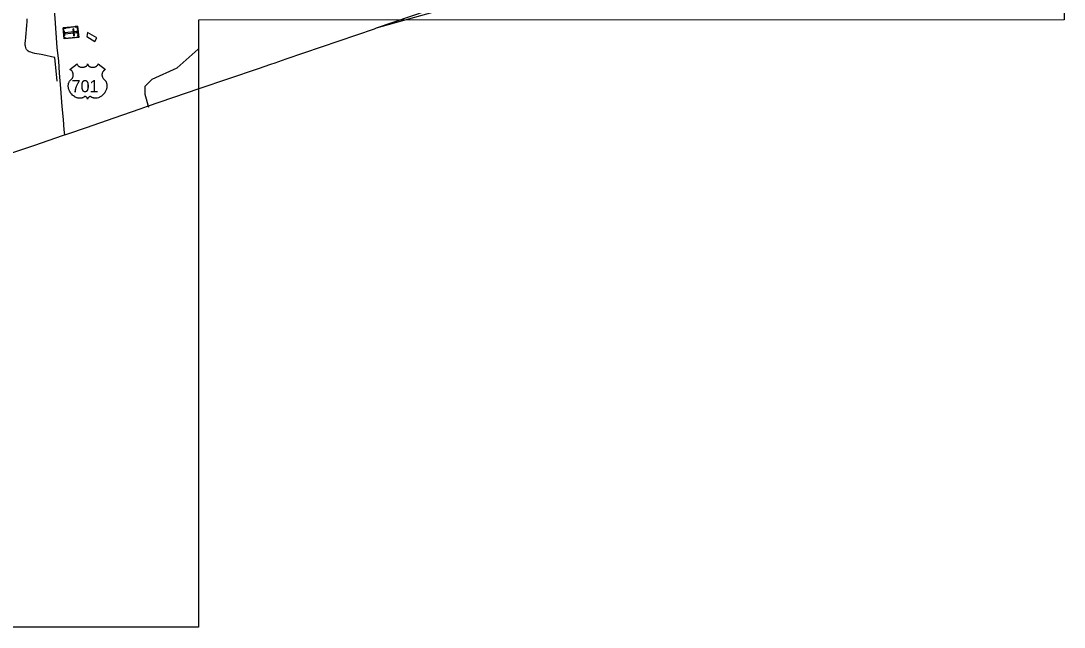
# Model space of a CAD drawing. Extents: x 2082433 to 2279600, y 546599 to 755198.
# Drawn here: x 2190966 to 2209297, y 546599 to 557259 of the extents above; entities that cross this region are included whole.
import ezdxf

# ---------------------------------------------------------------- set-up
doc = ezdxf.new("R2010")
doc.units = 0
for name, color, linetype in [('Exist Boundary Political CountyLine', 7, 'Continuous'), ('Exist Boundary Political Fire Districts', 7, 'Continuous'), ('Exist Cultural Cemetery CELL', 7, 'Continuous'), ('Exist Hydrographic Creek Single Shore', 7, 'Continuous'), ('Exist Hydrographic Pond Under 1500 Sq Ft', 7, 'Continuous'), ('Exist Road Primary US Attributed', 7, 'Continuous'), ('Exist Road Primary US Shield CELL', 7, 'Continuous'), ('Exist Road Primary US Shield Number Label', 7, 'Continuous'), ('Map Preparation Inset Cut Line', 7, 'Continuous')]:
    doc.layers.add(name, color=color, linetype=linetype)

msp = doc.modelspace()

# ---------------------------------------------------------------- linework, layer by layer
at = {"layer": 'Exist Boundary Political CountyLine'}
msp.add_lwpolyline([(2202101, 558680), (2199905, 557888), (2197211, 557128), (2197173, 557115), (2195621, 556583), (2195428, 556517), (2195353, 556492), (2195134, 556417), (2194094, 556062), (2193187, 555752), (2193055, 555706), (2192599, 555547), (2192111, 555380), (2191788, 555269), (2191691, 555236), (2191208, 555070), (2190747, 554912)], dxfattribs=at)
at = {"layer": 'Exist Boundary Political Fire Districts'}
msp.add_lwpolyline([(2199947, 558066), (2199913, 558055), (2197211, 557128), (2197173, 557115), (2195621, 556583), (2195428, 556517), (2195353, 556492), (2195134, 556417), (2194094, 556062), (2193187, 555752), (2193055, 555706), (2192599, 555547), (2192111, 555380), (2191788, 555269), (2191691, 555236), (2191208, 555070), (2190747, 554912)], dxfattribs=at)
at = {"layer": 'Exist Cultural Cemetery CELL'}
for points in [[(2191963, 557164), (2191983, 556966), (2191730, 556940), (2191709, 557138)], [(2191713, 557105), (2191724, 557107), (2191722, 557129), (2191762, 557133), (2191761, 557144), (2191710, 557138)], [(2191727, 557082), (2191735, 556998), (2191724, 556997), (2191715, 557081)], [(2191779, 557146), (2191822, 557150), (2191823, 557139), (2191780, 557134)], [(2191846, 557152), (2191889, 557157), (2191890, 557145), (2191847, 557141)], [(2191899, 557117), (2191881, 557115), (2191893, 556998), (2191911, 557000)], [(2191920, 557160), (2191921, 557149), (2191953, 557152), (2191957, 557112), (2191968, 557113), (2191963, 557164)], [(2191970, 557091), (2191976, 557039), (2191964, 557038), (2191959, 557090)], [(2191726, 556973), (2191738, 556974), (2191740, 556953), (2191780, 556957), (2191781, 556946), (2191730, 556940)], [(2191945, 557053), (2191943, 557072), (2191741, 557051), (2191743, 557032)], [(2191801, 556959), (2191844, 556963), (2191845, 556952), (2191802, 556948)], [(2191866, 556966), (2191909, 556970), (2191910, 556959), (2191867, 556954)], [(2191940, 556962), (2191939, 556973), (2191971, 556976), (2191967, 557017), (2191978, 557018), (2191983, 556966)]]:
    msp.add_lwpolyline(points, close=True, dxfattribs=at)
at = {"layer": 'Exist Hydrographic Creek Single Shore'}
for points in [[(2191603, 556197), (2191564, 556614), (2191502, 556628), (2191406, 556647), (2191326, 556665), (2191210, 556686), (2191173, 556696), (2191139, 556707), (2191115, 556717), (2191095, 556727), (2191079, 556741), (2191067, 556753), (2191059, 556769), (2191051, 556789), (2191047, 556811), (2191043, 556833), (2191042, 556849), (2191042, 556875), (2191046, 556903), (2191052, 556971), (2191057, 557037), (2191065, 557107), (2191074, 557185), (2191076, 557243), (2191077, 557293)], [(2193217, 555734), (2193152, 555962), (2193151, 556113), (2193275, 556232), (2193715, 556433), (2194080, 556760)]]:
    msp.add_lwpolyline(points, dxfattribs=at)
at = {"layer": 'Exist Hydrographic Pond Under 1500 Sq Ft'}
msp.add_lwpolyline([(2192301, 556960), (2192139, 557055), (2192127, 556983), (2192268, 556896), (2192301, 556960)], dxfattribs=at)
at = {"layer": 'Exist Road Primary US Attributed'}
msp.add_lwpolyline([(2191737, 555252), (2191729, 555345), (2191714, 555526), (2191695, 555755), (2191668, 556072), (2191647, 556342), (2191633, 556554), (2191606, 556787), (2191569, 557304), (2191546, 557553), (2191519, 557888), (2191495, 558192)], dxfattribs=at)
at = {"layer": 'Exist Road Primary US Shield CELL'}
msp.add_lwpolyline([(2191955, 556504), (2191956, 556499), (2191957, 556492), (2191958, 556489), (2191961, 556483), (2191966, 556475), (2191973, 556468), (2191980, 556462), (2191986, 556459), (2191994, 556454), (2192004, 556450), (2192015, 556447), (2192027, 556444), (2192039, 556443), (2192051, 556443), (2192064, 556444), (2192079, 556446), (2192086, 556448), (2192093, 556451), (2192100, 556454), (2192108, 556458), (2192114, 556462), (2192119, 556465), (2192126, 556472), (2192131, 556479), (2192134, 556482), (2192135, 556486), (2192138, 556494), (2192139, 556497), (2192139, 556504), (2192140, 556498), (2192141, 556495), (2192142, 556491), (2192143, 556487), (2192146, 556482), (2192149, 556477), (2192155, 556470), (2192158, 556467), (2192161, 556464), (2192170, 556458), (2192180, 556453), (2192185, 556451), (2192191, 556449), (2192197, 556447), (2192204, 556445), (2192210, 556444), (2192217, 556443), (2192224, 556443), (2192230, 556443), (2192237, 556443), (2192243, 556443), (2192250, 556444), (2192257, 556445), (2192263, 556446), (2192271, 556448), (2192278, 556451), (2192284, 556454), (2192292, 556458), (2192299, 556462), (2192303, 556466), (2192309, 556471), (2192314, 556477), (2192317, 556481), (2192319, 556486), (2192322, 556491), (2192323, 556496), (2192323, 556501), (2192324, 556504), (2192452, 556402), (2192449, 556401), (2192442, 556397), (2192437, 556394), (2192428, 556388), (2192424, 556384), (2192420, 556381), (2192417, 556377), (2192414, 556374), (2192410, 556368), (2192406, 556363), (2192403, 556357), (2192401, 556353), (2192397, 556342), (2192395, 556336), (2192394, 556330), (2192392, 556319), (2192392, 556313), (2192392, 556308), (2192392, 556302), (2192393, 556297), (2192394, 556291), (2192395, 556286), (2192396, 556280), (2192398, 556273), (2192401, 556266), (2192407, 556255), (2192415, 556243), (2192420, 556237), (2192425, 556231), (2192433, 556225), (2192438, 556221), (2192443, 556216), (2192451, 556206), (2192454, 556202), (2192457, 556197), (2192460, 556192), (2192463, 556187), (2192466, 556182), (2192470, 556171), (2192474, 556160), (2192475, 556154), (2192477, 556142), (2192478, 556136), (2192479, 556123), (2192479, 556108), (2192478, 556094), (2192476, 556078), (2192473, 556068), (2192470, 556056), (2192467, 556046), (2192461, 556032), (2192456, 556021), (2192449, 556009), (2192444, 556001), (2192439, 555993), (2192432, 555984), (2192424, 555974), (2192415, 555964), (2192407, 555956), (2192397, 555947), (2192391, 555942), (2192382, 555935), (2192370, 555927), (2192359, 555921), (2192349, 555916), (2192340, 555912), (2192329, 555907), (2192310, 555902), (2192303, 555901), (2192294, 555900), (2192287, 555899), (2192279, 555898), (2192269, 555898), (2192259, 555899), (2192250, 555900), (2192240, 555903), (2192230, 555906), (2192221, 555909), (2192211, 555914), (2192195, 555924), (2192191, 555926), (2192188, 555927), (2192182, 555927), (2192176, 555926), (2192170, 555924), (2192167, 555922), (2192162, 555919), (2192158, 555916), (2192154, 555912), (2192151, 555908), (2192149, 555905), (2192144, 555898), (2192142, 555895), (2192141, 555891), (2192139, 555884), (2192137, 555892), (2192135, 555898), (2192132, 555902), (2192129, 555906), (2192125, 555911), (2192121, 555915), (2192116, 555919), (2192111, 555922), (2192107, 555924), (2192103, 555926), (2192098, 555927), (2192094, 555927), (2192091, 555927), (2192087, 555926), (2192081, 555922), (2192076, 555918), (2192070, 555915), (2192063, 555911), (2192057, 555908), (2192051, 555906), (2192044, 555904), (2192036, 555901), (2192028, 555900), (2192021, 555899), (2192013, 555898), (2192006, 555898), (2191999, 555898), (2191992, 555898), (2191984, 555899), (2191975, 555901), (2191967, 555902), (2191958, 555905), (2191949, 555907), (2191940, 555911), (2191928, 555916), (2191920, 555920), (2191907, 555928), (2191892, 555938), (2191881, 555947), (2191873, 555955), (2191860, 555967), (2191853, 555975), (2191842, 555990), (2191835, 556000), (2191830, 556008), (2191823, 556021), (2191819, 556029), (2191815, 556040), (2191811, 556050), (2191808, 556060), (2191806, 556067), (2191803, 556078), (2191802, 556085), (2191800, 556096), (2191800, 556107), (2191800, 556118), (2191800, 556126), (2191801, 556137), (2191803, 556147), (2191805, 556156), (2191806, 556163), (2191809, 556171), (2191813, 556180), (2191817, 556189), (2191821, 556196), (2191826, 556203), (2191831, 556210), (2191838, 556217), (2191845, 556223), (2191851, 556228), (2191858, 556236), (2191862, 556240), (2191867, 556246), (2191871, 556252), (2191874, 556257), (2191877, 556265), (2191880, 556270), (2191883, 556279), (2191884, 556285), (2191886, 556293), (2191887, 556300), (2191887, 556309), (2191887, 556317), (2191886, 556326), (2191884, 556334), (2191882, 556342), (2191879, 556350), (2191876, 556357), (2191871, 556365), (2191866, 556373), (2191860, 556379), (2191854, 556385), (2191849, 556389), (2191844, 556393), (2191837, 556397), (2191831, 556400), (2191827, 556402)], close=True, dxfattribs=at)
at = {"layer": 'Map Preparation Inset Cut Line'}
msp.add_lwpolyline([(2133614, 585980), (2209297, 585980), (2209297, 557274), (2194089, 557271), (2194089, 546599), (2133614, 546599)], close=True, dxfattribs=at)

# ---------------------------------------------------------------- texts
at = {"layer": 'Exist Road Primary US Shield Number Label'}
msp.add_text('701', height=212.5, dxfattribs=at).set_placement((2191857, 556005))

doc.saveas('drawing.dxf')
